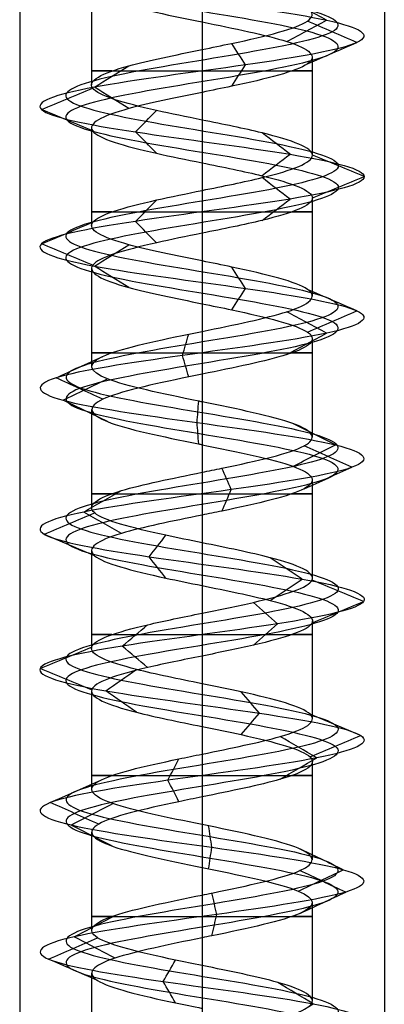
# Model space of a CAD drawing. Header units: millimetres. Extents: x -429 to 422, y -262 to 259.
# Tile 430 of 656: x -134 to -128, y 167 to 183. Entities that reach past the tile are written whole.
import ezdxf

# ---------------------------------------------------------------- set-up
doc = ezdxf.new("R2010")
doc.units = ezdxf.units.MM
doc.layers.add('Default', color=7, linetype='Continuous', true_color=0x000000)

msp = doc.modelspace()

# ---------------------------------------------------------------- linework, layer by layer
at = {"layer": 'Default', "color": 9, "true_color": 0xbebcba}
for p, q in [((-132.943, 183.794, 776.822), (-132.943, 182.18, 776.822)), ((-131.127, 183.214, 775.003), (-131.127, 181.601, 775.011)), ((-129.312, 182.634, 776.822), (-129.312, 181.022, 776.822)), ((-132.943, 181.475, 776.822), (-132.943, 179.862, 776.822)), ((-131.127, 180.896, 775.011), (-131.127, 179.283, 775.007)), ((-129.312, 180.318, 776.822), (-129.312, 178.704, 776.822)), ((-132.943, 179.159, 776.822), (-132.943, 177.544, 776.822)), ((-131.127, 178.579, 775.007), (-131.127, 176.964, 775.002)), ((-129.312, 178, 776.822), (-129.312, 176.385, 776.822)), ((-132.943, 176.84, 776.822), (-132.943, 175.224, 776.822)), ((-131.127, 176.26, 775.002), (-131.127, 174.646, 775.009)), ((-129.312, 175.68, 776.822), (-129.312, 174.067, 776.822)), ((-132.943, 174.52, 776.822), (-132.943, 172.907, 776.822)), ((-131.127, 173.942, 775.009), (-131.127, 172.328, 775.01)), ((-129.312, 173.362, 776.822), (-129.312, 171.75, 776.822)), ((-132.943, 172.203, 776.822), (-132.943, 170.589, 776.822)), ((-131.127, 171.624, 775.01), (-131.127, 170.01, 775.002)), ((-129.312, 171.046, 776.822), (-129.312, 169.43, 776.822)), ((-132.943, 169.886, 776.822), (-132.943, 168.27, 776.822)), ((-131.127, 169.306, 775.002), (-131.127, 167.691, 775.007)), ((-129.312, 168.726, 776.822), (-129.312, 167.113, 776.822)), ((-132.943, 167.566, 776.822), (-132.943, 165.953, 776.822))]:
    msp.add_line(p, q, dxfattribs=at)
at = {"layer": 'Default', "color": 9, "true_color": 0xbebcba, "extrusion": (0, -1, 0)}
for centre, start, end in [((-131.127, 776.822, -182.408), 144.7021, 270), ((-131.127, 776.822, -182.408), 270, 35.2305), ((-131.127, 776.822, -180.09), 144.6749, 270), ((-131.127, 776.822, -180.09), 270, 35.3467), ((-131.127, 776.822, -177.771), 144.755, 270), ((-131.127, 776.822, -177.771), 270, 35.4895), ((-131.127, 776.822, -175.453), 144.5029, 270), ((-131.127, 776.822, -175.453), 270, 35.2736), ((-131.127, 776.822, -173.135), 144.7143, 270), ((-131.127, 776.822, -173.135), 270, 35.2522), ((-131.127, 776.822, -170.817), 144.7115, 270), ((-131.127, 776.822, -170.817), 270, 35.4933), ((-131.127, 776.822, -168.499), 144.5221, 270), ((-131.127, 776.822, -168.499), 270, 35.342)]:
    msp.add_arc(centre, 1.816, start, end, dxfattribs=at)
at = {"layer": 'Default', "color": 9, "true_color": 0xbebcba}
for points, degree in [([(-131.127, 199.97, 774.583), (-130.383, 199.848, 774.583), (-128.908, 199.603, 775.383), (-128.713, 199.235, 777.91), (-130.73, 198.867, 779.438), (-133.108, 198.499, 778.577), (-133.677, 198.132, 776.111), (-131.915, 197.764, 774.296), (-129.433, 197.396, 774.789), (-128.5, 197.028, 777.141), (-129.969, 196.66, 779.202), (-132.497, 196.293, 779.087), (-133.773, 195.925, 776.902), (-132.631, 195.557, 774.644), (-130.115, 195.189, 774.377), (-128.524, 194.821, 776.345), (-129.313, 194.454, 778.749), (-131.761, 194.086, 779.392), (-133.629, 193.718, 777.686), (-133.211, 193.35, 775.19), (-130.888, 192.983, 774.187), (-128.784, 192.615, 775.592), (-128.822, 192.247, 778.122), (-130.968, 191.879, 779.464), (-133.259, 191.511, 778.391), (-133.602, 191.144, 775.884), (-131.683, 190.776, 774.235), (-129.256, 190.408, 774.951), (-128.54, 190.04, 777.378), (-130.189, 189.673, 779.297), (-132.696, 189.305, 778.954), (-133.769, 188.937, 776.662), (-132.428, 188.569, 774.517), (-129.897, 188.201, 774.479), (-128.492, 187.834, 776.583), (-129.495, 187.466, 778.906), (-131.991, 187.098, 779.324), (-133.697, 186.73, 777.456), (-133.054, 186.362, 775.008), (-130.65, 185.995, 774.219), (-128.682, 185.627, 775.809), (-128.949, 185.259, 778.326), (-131.207, 184.891, 779.468), (-133.392, 184.524, 778.191), (-133.507, 184.156, 775.664), (-131.446, 183.788, 774.195), (-129.094, 183.42, 775.128), (-128.601, 183.052, 777.61), (-130.417, 182.685, 779.372), (-132.882, 182.317, 778.803), (-133.744, 181.949, 776.424), (-132.214, 181.581, 774.409), (-129.69, 181.213, 774.6), (-128.481, 180.846, 776.822), (-129.69, 180.478, 779.045), (-132.214, 180.11, 779.236), (-133.744, 179.742, 777.22), (-132.882, 179.375, 774.841), (-130.417, 179.007, 774.273), (-128.601, 178.639, 776.035), (-129.094, 178.271, 778.517), (-131.446, 177.903, 779.449), (-133.507, 177.536, 777.981), (-133.392, 177.168, 775.453), (-131.207, 176.8, 774.177), (-128.949, 176.432, 775.319), (-128.682, 176.064, 777.835), (-130.65, 175.697, 779.425), (-133.054, 175.329, 778.636), (-133.697, 174.961, 776.189), (-131.991, 174.593, 774.32), (-129.495, 174.226, 774.739), (-128.492, 173.858, 777.062), (-129.897, 173.49, 779.166), (-132.428, 173.122, 779.127), (-133.769, 172.754, 776.982), (-132.696, 172.387, 774.691), (-130.189, 172.019, 774.348), (-128.54, 171.651, 776.267), (-129.256, 171.283, 778.694), (-131.683, 170.916, 779.41), (-133.602, 170.548, 777.761), (-133.259, 170.18, 775.254), (-130.968, 169.812, 774.181), (-128.822, 169.444, 775.522), (-128.784, 169.077, 778.052), (-130.888, 168.709, 779.458), (-133.211, 168.341, 778.454), (-133.629, 167.973, 775.959), (-131.761, 167.605, 774.253), (-129.313, 167.238, 774.895), (-128.524, 166.87, 777.299), (-130.115, 166.502, 779.267), (-132.631, 166.134, 779), (-133.773, 165.767, 776.742), (-132.497, 165.399, 774.557), (-129.969, 165.031, 774.443), (-128.5, 164.663, 776.503), (-129.433, 164.295, 778.855), (-131.915, 163.928, 779.349), (-133.677, 163.56, 777.533), (-133.108, 163.192, 775.067), (-130.73, 162.824, 774.206), (-128.713, 162.456, 775.735), (-128.908, 162.089, 778.262), (-130.383, 161.843, 779.062), (-131.127, 161.721, 779.062)], 3), ([(-131.127, 199.794, 774.156), (-130.242, 199.671, 774.156), (-128.485, 199.426, 775.109), (-128.253, 199.058, 778.116), (-130.654, 198.691, 779.936), (-133.485, 198.323, 778.912), (-134.162, 197.955, 775.976), (-132.064, 197.587, 773.815), (-129.111, 197.219, 774.402), (-128, 196.852, 777.202), (-129.748, 196.484, 779.655), (-132.757, 196.116, 779.518), (-134.276, 195.748, 776.917), (-132.917, 195.381, 774.23), (-129.922, 195.013, 773.912), (-128.029, 194.645, 776.254), (-128.968, 194.277, 779.116), (-131.881, 193.909, 779.881), (-134.105, 193.542, 777.85), (-133.607, 193.174, 774.879), (-130.842, 192.806, 773.685), (-128.338, 192.438, 775.358), (-128.384, 192.07, 778.37), (-130.937, 191.703, 779.967), (-133.665, 191.335, 778.689), (-134.073, 190.967, 775.705), (-131.789, 190.599, 773.742), (-128.9, 190.232, 774.595), (-128.047, 189.864, 777.483), (-130.01, 189.496, 779.768), (-132.994, 189.128, 779.36), (-134.272, 188.76, 776.632), (-132.675, 188.393, 774.078), (-129.663, 188.025, 774.033), (-127.99, 187.657, 776.537), (-129.185, 187.289, 779.302), (-132.155, 186.921, 779.8), (-134.186, 186.554, 777.576), (-133.421, 186.186, 774.663), (-130.56, 185.818, 773.724), (-128.217, 185.45, 775.617), (-128.535, 185.083, 778.612), (-131.223, 184.715, 779.971), (-133.823, 184.347, 778.452), (-133.96, 183.979, 775.443), (-131.507, 183.611, 773.695), (-128.707, 183.244, 774.805), (-128.12, 182.876, 777.759), (-130.281, 182.508, 779.857), (-133.216, 182.14, 779.18), (-134.242, 181.772, 776.348), (-132.42, 181.405, 773.95), (-129.417, 181.037, 774.177), (-127.977, 180.669, 776.822), (-129.417, 180.301, 779.468), (-132.42, 179.934, 779.695), (-134.242, 179.566, 777.296), (-133.216, 179.198, 774.464), (-130.281, 178.83, 773.788), (-128.12, 178.462, 775.885), (-128.707, 178.095, 778.839), (-131.507, 177.727, 779.949), (-133.96, 177.359, 778.201), (-133.823, 176.991, 775.193), (-131.223, 176.624, 773.673), (-128.535, 176.256, 775.033), (-128.217, 175.888, 778.028), (-130.56, 175.52, 779.921), (-133.421, 175.152, 778.981), (-134.186, 174.785, 776.068), (-132.155, 174.417, 773.844), (-129.185, 174.049, 774.342), (-127.99, 173.681, 777.107), (-129.663, 173.313, 779.612), (-132.675, 172.946, 779.566), (-134.272, 172.578, 777.012), (-132.994, 172.21, 774.285), (-130.01, 171.842, 773.877), (-128.047, 171.475, 776.161), (-128.9, 171.107, 779.05), (-131.789, 170.739, 779.902), (-134.073, 170.371, 777.939), (-133.665, 170.003, 774.955), (-130.937, 169.636, 773.678), (-128.384, 169.268, 775.275), (-128.338, 168.9, 778.286), (-130.842, 168.532, 779.959), (-133.607, 168.164, 778.765), (-134.105, 167.797, 775.795), (-131.881, 167.429, 773.764), (-128.968, 167.061, 774.528), (-128.029, 166.693, 777.39), (-129.922, 166.326, 779.733), (-132.917, 165.958, 779.415), (-134.276, 165.59, 776.727), (-132.757, 165.222, 774.126), (-129.748, 164.854, 773.99), (-128, 164.487, 776.442), (-129.111, 164.119, 779.242), (-132.064, 163.751, 779.83), (-134.162, 163.383, 777.668), (-133.485, 163.015, 774.733), (-130.654, 162.648, 773.709), (-128.253, 162.28, 775.528), (-128.485, 161.912, 778.535), (-130.242, 161.667, 779.488), (-131.127, 161.544, 779.488)], 3), ([(-131.127, 199.617, 774.583), (-130.383, 199.495, 774.583), (-128.908, 199.25, 775.383), (-128.713, 198.882, 777.909), (-130.73, 198.514, 779.438), (-133.108, 198.146, 778.577), (-133.677, 197.778, 776.111), (-131.915, 197.411, 774.296), (-129.433, 197.043, 774.789), (-128.5, 196.675, 777.141), (-129.969, 196.307, 779.202), (-132.497, 195.94, 779.087), (-133.773, 195.572, 776.902), (-132.631, 195.204, 774.644), (-130.115, 194.836, 774.377), (-128.524, 194.468, 776.345), (-129.313, 194.101, 778.749), (-131.761, 193.733, 779.392), (-133.629, 193.365, 777.686), (-133.211, 192.997, 775.19), (-130.888, 192.629, 774.187), (-128.784, 192.262, 775.592), (-128.822, 191.894, 778.122), (-130.968, 191.526, 779.464), (-133.259, 191.158, 778.391), (-133.602, 190.791, 775.884), (-131.683, 190.423, 774.235), (-129.256, 190.055, 774.951), (-128.54, 189.687, 777.378), (-130.189, 189.319, 779.297), (-132.696, 188.952, 778.954), (-133.769, 188.584, 776.662), (-132.427, 188.216, 774.517), (-129.898, 187.848, 774.479), (-128.492, 187.48, 776.583), (-129.495, 187.113, 778.905), (-131.991, 186.745, 779.324), (-133.697, 186.377, 777.456), (-133.054, 186.009, 775.008), (-130.65, 185.642, 774.219), (-128.682, 185.274, 775.809), (-128.949, 184.906, 778.326), (-131.207, 184.538, 779.468), (-133.392, 184.17, 778.191), (-133.507, 183.803, 775.664), (-131.446, 183.435, 774.195), (-129.094, 183.067, 775.128), (-128.601, 182.699, 777.61), (-130.417, 182.331, 779.372), (-132.882, 181.964, 778.803), (-133.744, 181.596, 776.424), (-132.214, 181.228, 774.409), (-129.69, 180.86, 774.6), (-128.481, 180.493, 776.822), (-129.69, 180.125, 779.045), (-132.214, 179.757, 779.236), (-133.744, 179.389, 777.22), (-132.882, 179.021, 774.841), (-130.417, 178.654, 774.273), (-128.601, 178.286, 776.035), (-129.094, 177.918, 778.517), (-131.446, 177.55, 779.449), (-133.507, 177.183, 777.981), (-133.392, 176.815, 775.453), (-131.207, 176.447, 774.177), (-128.949, 176.079, 775.319), (-128.682, 175.711, 777.835), (-130.65, 175.344, 779.425), (-133.054, 174.976, 778.636), (-133.697, 174.608, 776.189), (-131.991, 174.24, 774.32), (-129.495, 173.872, 774.739), (-128.492, 173.505, 777.062), (-129.898, 173.137, 779.166), (-132.427, 172.769, 779.127), (-133.769, 172.401, 776.982), (-132.696, 172.034, 774.691), (-130.189, 171.666, 774.348), (-128.54, 171.298, 776.267), (-129.256, 170.93, 778.694), (-131.683, 170.562, 779.41), (-133.602, 170.195, 777.761), (-133.259, 169.827, 775.254), (-130.968, 169.459, 774.181), (-128.822, 169.091, 775.522), (-128.784, 168.723, 778.052), (-130.888, 168.356, 779.458), (-133.211, 167.988, 778.454), (-133.629, 167.62, 775.959), (-131.761, 167.252, 774.253), (-129.313, 166.885, 774.895), (-128.524, 166.517, 777.299), (-130.115, 166.149, 779.267), (-132.631, 165.781, 779), (-133.773, 165.413, 776.742), (-132.497, 165.046, 774.557), (-129.969, 164.678, 774.443), (-128.5, 164.31, 776.503), (-129.433, 163.942, 778.855), (-131.915, 163.574, 779.349), (-133.677, 163.207, 777.533), (-133.108, 162.839, 775.067), (-130.73, 162.471, 774.206), (-128.713, 162.103, 775.735), (-128.908, 161.736, 778.262), (-130.383, 161.49, 779.062), (-131.127, 161.368, 779.062)], 3), ([(-131.127, 184.374, 778.638), (-131.127, 183.567, 778.638), (-131.127, 182.76, 778.638)], 2), ([(-129.076, 183.244, 775.113), (-129.294, 183.361, 775.294), (-129.512, 183.479, 775.476), (-129.731, 183.596, 775.658)], 3), ([(-129.73, 182.891, 775.658), (-129.512, 183.009, 775.476), (-129.294, 183.126, 775.294), (-129.076, 183.244, 775.113)], 3), ([(-128.578, 182.876, 777.617), (-128.849, 182.993, 777.532), (-129.12, 183.111, 777.448), (-129.391, 183.228, 777.363)], 3), ([(-129.391, 182.524, 777.363), (-129.12, 182.641, 777.448), (-128.849, 182.758, 777.532), (-128.578, 182.876, 777.617)], 3), ([(-130.41, 182.508, 779.394), (-130.487, 182.625, 779.121), (-130.563, 182.743, 778.848), (-130.639, 182.86, 778.575)], 3), ([(-132.898, 182.14, 778.821), (-132.71, 182.258, 778.609), (-132.522, 182.375, 778.396), (-132.334, 182.492, 778.184)], 3), ([(-130.639, 182.156, 778.575), (-130.563, 182.273, 778.848), (-130.486, 182.391, 779.121), (-130.41, 182.508, 779.394)], 3), ([(-133.767, 181.772, 776.42), (-133.487, 181.89, 776.463), (-133.207, 182.007, 776.506), (-132.927, 182.124, 776.548)], 3), ([(-132.334, 181.789, 778.184), (-132.522, 181.906, 778.397), (-132.71, 182.023, 778.609), (-132.898, 182.14, 778.821)], 3), ([(-131.127, 182.056, 778.638), (-131.127, 181.249, 778.638), (-131.127, 180.442, 778.638)], 2), ([(-132.927, 181.421, 776.548), (-133.207, 181.538, 776.506), (-133.487, 181.655, 776.463), (-133.767, 181.772, 776.42)], 3), ([(-132.223, 181.405, 774.387), (-132.107, 181.522, 774.646), (-131.991, 181.639, 774.904), (-131.874, 181.756, 775.162)], 3), ([(-131.874, 181.053, 775.162), (-131.991, 181.17, 774.904), (-132.107, 181.288, 774.646), (-132.223, 181.405, 774.387)], 3), ([(-129.678, 181.037, 774.58), (-129.831, 181.154, 774.818), (-129.985, 181.271, 775.056), (-130.139, 181.388, 775.293)], 3), ([(-130.139, 180.686, 775.293), (-129.985, 180.803, 775.056), (-129.831, 180.92, 774.818), (-129.678, 181.037, 774.58)], 3), ([(-128.457, 180.669, 776.822), (-128.74, 180.786, 776.822), (-129.023, 180.903, 776.822), (-129.307, 181.02, 776.822)], 3), ([(-129.678, 180.301, 779.065), (-129.831, 180.418, 778.827), (-129.985, 180.535, 778.589), (-130.139, 180.653, 778.351)], 3), ([(-129.307, 180.318, 776.822), (-129.023, 180.435, 776.822), (-128.74, 180.552, 776.822), (-128.457, 180.669, 776.822)], 3), ([(-132.223, 179.934, 779.257), (-132.107, 180.051, 778.999), (-131.991, 180.168, 778.741), (-131.875, 180.285, 778.482)], 3), ([(-130.139, 179.95, 778.351), (-129.985, 180.067, 778.589), (-129.831, 180.184, 778.827), (-129.678, 180.301, 779.065)], 3), ([(-133.767, 179.566, 777.224), (-133.487, 179.683, 777.181), (-133.206, 179.801, 777.139), (-132.925, 179.918, 777.096)], 3), ([(-131.875, 179.582, 778.482), (-131.991, 179.699, 778.741), (-132.107, 179.816, 778.999), (-132.223, 179.934, 779.257)], 3), ([(-131.127, 179.738, 778.638), (-131.127, 178.931, 778.638), (-131.127, 178.124, 778.638)], 2), ([(-132.926, 179.214, 777.096), (-133.207, 179.331, 777.139), (-133.487, 179.449, 777.181), (-133.767, 179.566, 777.224)], 3), ([(-132.898, 179.198, 774.823), (-132.71, 179.315, 775.036), (-132.521, 179.433, 775.249), (-132.333, 179.55, 775.461)], 3), ([(-132.334, 178.846, 775.461), (-132.522, 178.963, 775.248), (-132.71, 179.081, 775.036), (-132.898, 179.198, 774.823)], 3), ([(-130.41, 178.83, 774.25), (-130.487, 178.948, 774.523), (-130.563, 179.065, 774.797), (-130.639, 179.182, 775.07)], 3), ([(-130.639, 178.478, 775.07), (-130.563, 178.595, 774.797), (-130.487, 178.713, 774.524), (-130.41, 178.83, 774.25)], 3), ([(-128.578, 178.462, 776.028), (-128.849, 178.58, 776.112), (-129.12, 178.697, 776.197), (-129.391, 178.815, 776.281)], 3), ([(-129.076, 178.095, 778.532), (-129.294, 178.212, 778.35), (-129.513, 178.33, 778.168), (-129.731, 178.447, 777.986)], 3), ([(-129.392, 178.11, 776.281), (-129.12, 178.228, 776.197), (-128.849, 178.345, 776.112), (-128.578, 178.462, 776.028)], 3), ([(-131.449, 177.727, 779.473), (-131.415, 177.844, 779.191), (-131.381, 177.962, 778.909), (-131.346, 178.08, 778.626)], 3), ([(-129.731, 177.742, 777.986), (-129.513, 177.86, 778.168), (-129.294, 177.977, 778.35), (-129.076, 178.095, 778.532)], 3), ([(-133.528, 177.359, 777.991), (-133.273, 177.477, 777.867), (-133.017, 177.594, 777.742), (-132.761, 177.712, 777.618)], 3), ([(-131.346, 177.374, 778.626), (-131.381, 177.492, 778.908), (-131.415, 177.609, 779.191), (-131.449, 177.727, 779.473)], 3), ([(-131.127, 177.419, 778.638), (-131.127, 176.612, 778.638), (-131.127, 175.805, 778.638)], 2), ([(-132.761, 177.006, 777.618), (-133.017, 177.124, 777.742), (-133.273, 177.242, 777.867), (-133.528, 177.359, 777.991)], 3), ([(-133.413, 176.991, 775.441), (-133.169, 177.109, 775.588), (-132.926, 177.226, 775.735), (-132.683, 177.344, 775.882)], 3), ([(-132.683, 176.639, 775.882), (-132.926, 176.756, 775.735), (-133.169, 176.874, 775.588), (-133.413, 176.991, 775.441)], 3), ([(-131.208, 176.624, 774.153), (-131.199, 176.741, 774.437), (-131.191, 176.859, 774.721), (-131.182, 176.976, 775.005)], 3), ([(-131.182, 176.271, 775.005), (-131.191, 176.388, 774.721), (-131.199, 176.506, 774.437), (-131.208, 176.624, 774.153)], 3), ([(-128.93, 176.256, 775.305), (-129.164, 176.373, 775.467), (-129.398, 176.491, 775.628), (-129.631, 176.608, 775.79)], 3), ([(-129.631, 175.903, 775.79), (-129.398, 176.021, 775.628), (-129.164, 176.138, 775.467), (-128.93, 176.256, 775.305)], 3), ([(-128.66, 175.888, 777.844), (-128.923, 176.005, 777.735), (-129.185, 176.123, 777.627), (-129.448, 176.24, 777.518)], 3), ([(-130.646, 175.52, 779.449), (-130.697, 175.638, 779.169), (-130.748, 175.755, 778.89), (-130.8, 175.873, 778.61)], 3), ([(-129.448, 175.535, 777.518), (-129.185, 175.653, 777.627), (-128.923, 175.77, 777.735), (-128.66, 175.888, 777.844)], 3), ([(-133.072, 175.152, 778.652), (-132.865, 175.27, 778.458), (-132.658, 175.387, 778.263), (-132.451, 175.505, 778.069)], 3), ([(-130.8, 175.168, 778.611), (-130.748, 175.285, 778.89), (-130.697, 175.403, 779.169), (-130.646, 175.52, 779.449)], 3), ([(-133.72, 174.785, 776.183), (-133.445, 174.902, 776.251), (-133.169, 175.019, 776.319), (-132.893, 175.137, 776.387)], 3), ([(-132.452, 174.8, 778.069), (-132.658, 174.918, 778.263), (-132.865, 175.035, 778.458), (-133.072, 175.152, 778.652)], 3), ([(-131.127, 175.101, 778.638), (-131.127, 174.294, 778.638), (-131.127, 173.487, 778.638)], 2), ([(-132.894, 174.433, 776.387), (-133.169, 174.55, 776.319), (-133.445, 174.667, 776.251), (-133.72, 174.785, 776.183)], 3), ([(-131.998, 174.417, 774.298), (-131.906, 174.534, 774.566), (-131.813, 174.651, 774.834), (-131.721, 174.769, 775.102)], 3), ([(-131.721, 174.065, 775.102), (-131.813, 174.182, 774.834), (-131.906, 174.3, 774.566), (-131.998, 174.417, 774.298)], 3), ([(-129.481, 174.049, 774.72), (-129.655, 174.166, 774.943), (-129.83, 174.283, 775.166), (-130.005, 174.401, 775.39)], 3), ([(-130.005, 173.697, 775.389), (-129.83, 173.815, 775.166), (-129.655, 173.932, 774.943), (-129.481, 174.049, 774.72)], 3), ([(-128.468, 173.681, 777.064), (-128.75, 173.798, 777.038), (-129.032, 173.915, 777.013), (-129.314, 174.033, 776.987)], 3), ([(-129.886, 173.313, 779.187), (-130.018, 173.43, 778.936), (-130.15, 173.548, 778.685), (-130.281, 173.665, 778.435)], 3), ([(-129.314, 173.33, 776.987), (-129.032, 173.447, 777.013), (-128.75, 173.564, 777.038), (-128.468, 173.681, 777.064)], 3), ([(-132.439, 172.946, 779.148), (-132.3, 173.063, 778.902), (-132.161, 173.18, 778.655), (-132.022, 173.297, 778.408)], 3), ([(-130.281, 172.962, 778.435), (-130.15, 173.079, 778.685), (-130.018, 173.196, 778.936), (-129.886, 173.313, 779.187)], 3), ([(-133.793, 172.578, 776.983), (-133.51, 172.695, 776.966), (-133.227, 172.812, 776.949), (-132.945, 172.929, 776.932)], 3), ([(-132.022, 172.595, 778.408), (-132.161, 172.712, 778.655), (-132.3, 172.829, 778.902), (-132.439, 172.946, 779.148)], 3), ([(-131.127, 172.783, 778.638), (-131.127, 171.976, 778.638), (-131.127, 171.169, 778.638)], 2), ([(-132.945, 172.227, 776.932), (-133.227, 172.344, 776.949), (-133.51, 172.461, 776.966), (-133.793, 172.578, 776.983)], 3), ([(-132.71, 172.21, 774.671), (-132.542, 172.327, 774.9), (-132.374, 172.444, 775.128), (-132.206, 172.562, 775.356)], 3), ([(-132.206, 171.859, 775.356), (-132.374, 171.976, 775.128), (-132.542, 172.093, 774.9), (-132.71, 172.21, 774.671)], 3), ([(-130.181, 171.842, 774.325), (-130.281, 171.96, 774.591), (-130.382, 172.077, 774.856), (-130.482, 172.194, 775.121)], 3), ([(-130.482, 171.491, 775.121), (-130.382, 171.608, 774.856), (-130.281, 171.725, 774.591), (-130.181, 171.842, 774.325)], 3), ([(-128.517, 171.475, 776.262), (-128.794, 171.592, 776.321), (-129.071, 171.709, 776.381), (-129.348, 171.826, 776.44)], 3), ([(-129.239, 171.107, 778.71), (-129.44, 171.224, 778.51), (-129.641, 171.341, 778.309), (-129.841, 171.459, 778.108)], 3), ([(-129.349, 171.123, 776.44), (-129.071, 171.24, 776.381), (-128.794, 171.357, 776.321), (-128.517, 171.475, 776.262)], 3), ([(-131.688, 170.739, 779.433), (-131.628, 170.856, 779.155), (-131.569, 170.974, 778.878), (-131.509, 171.091, 778.6)], 3), ([(-129.841, 170.755, 778.108), (-129.641, 170.872, 778.309), (-129.44, 170.989, 778.51), (-129.239, 171.107, 778.71)], 3), ([(-131.509, 170.387, 778.6), (-131.569, 170.504, 778.878), (-131.628, 170.622, 779.155), (-131.688, 170.739, 779.433)], 3), ([(-133.624, 170.371, 777.769), (-133.359, 170.489, 777.668), (-133.093, 170.606, 777.568), (-132.828, 170.723, 777.467)], 3), ([(-131.127, 170.465, 778.638), (-131.127, 169.658, 778.638), (-131.127, 168.851, 778.638)], 2), ([(-132.827, 170.019, 777.467), (-133.093, 170.136, 777.568), (-133.359, 170.254, 777.668), (-133.624, 170.371, 777.769)], 3), ([(-133.278, 170.003, 775.24), (-133.049, 170.121, 775.408), (-132.821, 170.238, 775.576), (-132.592, 170.356, 775.745)], 3), ([(-132.592, 169.651, 775.745), (-132.82, 169.768, 775.576), (-133.049, 169.886, 775.408), (-133.278, 170.003, 775.24)], 3), ([(-130.966, 169.636, 774.157), (-130.983, 169.753, 774.44), (-131, 169.871, 774.724), (-131.018, 169.988, 775.008)], 3), ([(-131.018, 169.283, 775.008), (-131, 169.401, 774.724), (-130.983, 169.518, 774.441), (-130.966, 169.636, 774.157)], 3), ([(-128.802, 169.268, 775.51), (-129.049, 169.385, 775.65), (-129.297, 169.503, 775.79), (-129.544, 169.621, 775.929)], 3), ([(-129.544, 168.915, 775.929), (-129.297, 169.033, 775.79), (-129.049, 169.15, 775.65), (-128.802, 169.268, 775.51)], 3), ([(-128.763, 168.9, 778.063), (-129.015, 169.018, 777.931), (-129.267, 169.135, 777.799), (-129.518, 169.253, 777.667)], 3), ([(-130.886, 168.532, 779.482), (-130.911, 168.65, 779.198), (-130.937, 168.768, 778.915), (-130.963, 168.885, 778.632)], 3), ([(-129.518, 168.547, 777.667), (-129.267, 168.665, 777.799), (-129.015, 168.782, 777.931), (-128.763, 168.9, 778.063)], 3), ([(-133.229, 168.164, 778.469), (-133.006, 168.282, 778.294), (-132.782, 168.4, 778.118), (-132.558, 168.517, 777.943)], 3), ([(-130.963, 168.179, 778.632), (-130.937, 168.297, 778.915), (-130.911, 168.415, 779.198), (-130.886, 168.532, 779.482)], 3), ([(-133.652, 167.797, 775.951), (-133.383, 167.914, 776.044), (-133.115, 168.031, 776.136), (-132.847, 168.149, 776.229)], 3), ([(-132.558, 167.812, 777.943), (-132.782, 167.929, 778.118), (-133.006, 168.047, 778.294), (-133.229, 168.164, 778.469)], 3), ([(-131.127, 168.147, 778.638), (-131.127, 167.34, 778.638), (-131.127, 166.533, 778.638)], 2), ([(-132.846, 167.444, 776.229), (-133.114, 167.562, 776.137), (-133.383, 167.679, 776.044), (-133.652, 167.797, 775.951)], 3), ([(-131.766, 167.429, 774.23), (-131.699, 167.546, 774.505), (-131.631, 167.664, 774.781), (-131.563, 167.781, 775.056)], 3), ([(-131.563, 167.077, 775.057), (-131.631, 167.194, 774.781), (-131.698, 167.311, 774.505), (-131.766, 167.429, 774.23)], 3), ([(-129.297, 167.061, 774.878), (-129.492, 167.179, 775.085), (-129.686, 167.296, 775.292), (-129.881, 167.413, 775.498)], 3), ([(-129.881, 166.709, 775.498), (-129.686, 166.826, 775.291), (-129.492, 166.944, 775.085), (-129.297, 167.061, 774.878)], 3)]:
    msp.add_open_spline(points, degree=degree, dxfattribs=at)
at = {"layer": 'Default'}
for points in [[(-134.127, 195.065, 776.822), (-134.127, 172.565, 776.822), (-134.127, 150.065, 776.822)], [(-131.127, 195.065, 779.822), (-131.127, 172.565, 779.822), (-131.127, 150.065, 779.822)], [(-131.127, 195.065, 773.822), (-131.127, 172.565, 773.822), (-131.127, 150.065, 773.822)], [(-128.127, 195.065, 776.822), (-128.127, 172.565, 776.822), (-128.127, 150.065, 776.822)]]:
    msp.add_open_spline(points, degree=2, dxfattribs=at)
at = {"layer": 'Default', "color": 9, "true_color": 0xbebcba}
for points, knots in [([(-131.127, 184.374, 778.638), (-131.146, 184.37, 778.638), (-131.765, 184.244, 778.63), (-132.964, 183.995, 777.93), (-133.057, 183.627, 775.881), (-131.875, 183.367, 775.039), (-131.201, 183.229, 775.003), (-131.127, 183.214, 775.003)], [-16.737468, -16.737468, -16.737468, -16.737468, -16.657, -14.001537, -11.346073, -8.690609, -8.366026, -8.366026, -8.366026, -8.366026]), ([(-131.127, 182.76, 778.638), (-130.963, 182.793, 778.639), (-130.798, 182.827, 778.619), (-130.641, 182.86, 778.575), (-130.062, 182.983, 778.413), (-129.571, 183.105, 777.937), (-129.392, 183.228, 777.363), (-129.213, 183.351, 776.79), (-129.347, 183.473, 776.119), (-129.731, 183.596, 775.657), (-130.069, 183.703, 775.252), (-130.599, 183.811, 775.008), (-131.127, 183.919, 775.003)], [-15.63939, -15.63939, -15.63939, -15.63939, -14.986777, -14.986777, -14.986777, -12.500257, -12.500257, -12.500257, -10.013878, -10.013878, -10.013878, -7.832008, -7.832008, -7.832008, -7.832008]), ([(-131.127, 183.214, 775.003), (-130.599, 183.107, 775.008), (-129.464, 182.877, 775.53), (-129.08, 182.524, 777.461), (-130.196, 182.245, 778.543), (-130.963, 182.089, 778.639), (-131.127, 182.056, 778.638)], [-8.366026, -8.366026, -8.366026, -8.366026, -6.035145, -3.379681, -0.724217, 0, 0, 0, 0]), ([(-131.127, 181.601, 775.011), (-131.385, 181.653, 775.01), (-131.641, 181.705, 775.061), (-131.874, 181.757, 775.165), (-132.422, 181.879, 775.412), (-132.835, 182.002, 775.956), (-132.926, 182.125, 776.55), (-133.016, 182.247, 777.143), (-132.783, 182.37, 777.786), (-132.334, 182.492, 778.185), (-132.007, 182.581, 778.474), (-131.566, 182.67, 778.634), (-131.127, 182.76, 778.638)], [-7.800135, -7.800135, -7.800135, -7.800135, -6.744518, -6.744518, -6.744518, -4.258999, -4.258999, -4.258999, -1.773551, -1.773551, -1.773551, 0, 0, 0, 0]), ([(-131.127, 182.056, 778.638), (-131.566, 181.966, 778.634), (-132.614, 181.755, 778.253), (-133.249, 181.42, 776.501), (-132.246, 181.123, 775.18), (-131.385, 180.949, 775.01), (-131.127, 180.896, 775.011)], [-16.6743, -16.6743, -16.6743, -16.6743, -14.752232, -12.106272, -9.460311, -8.336702, -8.336702, -8.336702, -8.336702]), ([(-131.127, 180.442, 778.638), (-130.779, 180.512, 778.637), (-130.43, 180.583, 778.54), (-130.14, 180.653, 778.352), (-129.635, 180.776, 778.026), (-129.309, 180.899, 777.425), (-129.309, 181.021, 776.824), (-129.309, 181.144, 776.224), (-129.635, 181.266, 775.623), (-130.14, 181.389, 775.297), (-130.43, 181.46, 775.109), (-130.779, 181.53, 775.012), (-131.127, 181.601, 775.011)], [-15.596644, -15.596644, -15.596644, -15.596644, -14.202599, -14.202599, -14.202599, -11.716491, -11.716491, -11.716491, -9.230365, -9.230365, -9.230365, -7.800135, -7.800135, -7.800135, -7.800135]), ([(-131.127, 180.896, 775.011), (-130.779, 180.826, 775.012), (-129.824, 180.633, 775.277), (-128.982, 180.317, 776.824), (-129.824, 180.001, 778.372), (-130.779, 179.808, 778.637), (-131.127, 179.738, 778.638)], [-8.336702, -8.336702, -8.336702, -8.336702, -6.814351, -4.168391, -1.52243, 0, 0, 0, 0]), ([(-131.127, 179.283, 775.007), (-131.566, 179.372, 775.012), (-132.007, 179.461, 775.172), (-132.333, 179.55, 775.462), (-132.783, 179.673, 775.86), (-133.015, 179.795, 776.503), (-132.925, 179.918, 777.098), (-132.835, 180.04, 777.692), (-132.421, 180.163, 778.236), (-131.873, 180.286, 778.483), (-131.641, 180.338, 778.588), (-131.384, 180.39, 778.639), (-131.127, 180.442, 778.638)], [-7.799216, -7.799216, -7.799216, -7.799216, -5.994064, -5.994064, -5.994064, -3.50751, -3.50751, -3.50751, -1.020957, -1.020957, -1.020957, 0, 0, 0, 0]), ([(-131.127, 179.738, 778.638), (-131.384, 179.686, 778.639), (-132.246, 179.511, 778.468), (-133.248, 179.214, 777.147), (-132.614, 178.879, 775.393), (-131.566, 178.668, 775.012), (-131.127, 178.579, 775.007)], [-16.700027, -16.700027, -16.700027, -16.700027, -15.575873, -12.926078, -10.276284, -8.352092, -8.352092, -8.352092, -8.352092]), ([(-131.127, 178.124, 778.638), (-130.599, 178.231, 778.634), (-130.068, 178.339, 778.39), (-129.73, 178.447, 777.985), (-129.345, 178.569, 777.524), (-129.212, 178.692, 776.854), (-129.391, 178.815, 776.281), (-129.569, 178.937, 775.707), (-130.06, 179.06, 775.231), (-130.639, 179.182, 775.07), (-130.797, 179.216, 775.026), (-130.962, 179.249, 775.006), (-131.127, 179.283, 775.007)], [-15.613516, -15.613516, -15.613516, -15.613516, -13.450016, -13.450016, -13.450016, -10.965036, -10.965036, -10.965036, -8.479929, -8.479929, -8.479929, -7.799216, -7.799216, -7.799216, -7.799216]), ([(-131.127, 178.579, 775.007), (-130.962, 178.545, 775.006), (-130.194, 178.389, 775.101), (-129.079, 178.11, 776.183), (-129.463, 177.758, 778.113), (-130.599, 177.527, 778.634), (-131.127, 177.419, 778.638)], [-8.352092, -8.352092, -8.352092, -8.352092, -7.626489, -4.976694, -2.3269, 0, 0, 0, 0]), ([(-131.127, 176.964, 775.002), (-131.146, 176.968, 775.002), (-131.164, 176.972, 775.002), (-131.182, 176.976, 775.003), (-131.783, 177.098, 775.021), (-132.373, 177.221, 775.366), (-132.684, 177.343, 775.88), (-132.994, 177.466, 776.394), (-133.025, 177.589, 777.077), (-132.762, 177.711, 777.617), (-132.499, 177.834, 778.157), (-131.942, 177.956, 778.554), (-131.345, 178.079, 778.626), (-131.273, 178.094, 778.635), (-131.2, 178.109, 778.639), (-131.127, 178.124, 778.638)], [-7.821874, -7.821874, -7.821874, -7.821874, -7.745852, -7.745852, -7.745852, -5.260587, -5.260587, -5.260587, -2.774999, -2.774999, -2.774999, -0.288897, -0.288897, -0.288897, 0, 0, 0, 0]), ([(-131.127, 177.419, 778.638), (-131.2, 177.405, 778.639), (-131.874, 177.267, 778.602), (-133.056, 177.007, 777.76), (-132.963, 176.639, 775.711), (-131.765, 176.39, 775.01), (-131.146, 176.264, 775.002), (-131.127, 176.26, 775.002)], [-16.732463, -16.732463, -16.732463, -16.732463, -16.410685, -13.756016, -11.101346, -8.446676, -8.365482, -8.365482, -8.365482, -8.365482]), ([(-131.127, 175.805, 778.638), (-131.018, 175.828, 778.639), (-130.908, 175.85, 778.63), (-130.801, 175.872, 778.61), (-130.21, 175.995, 778.502), (-129.678, 176.117, 778.072), (-129.448, 176.24, 777.517), (-129.218, 176.363, 776.962), (-129.29, 176.485, 776.282), (-129.631, 176.608, 775.788), (-129.962, 176.727, 775.308), (-130.545, 176.845, 775.004), (-131.127, 176.964, 775.002)], [-15.637448, -15.637448, -15.637448, -15.637448, -15.20352, -15.20352, -15.20352, -12.717212, -12.717212, -12.717212, -10.231282, -10.231282, -10.231282, -7.821874, -7.821874, -7.821874, -7.821874]), ([(-131.127, 176.26, 775.002), (-130.545, 176.141, 775.004), (-129.36, 175.9, 775.623), (-129.146, 175.536, 777.642), (-130.307, 175.268, 778.58), (-131.018, 175.123, 778.639), (-131.127, 175.101, 778.638)], [-8.365482, -8.365482, -8.365482, -8.365482, -5.792006, -3.137337, -0.482667, 0, 0, 0, 0]), ([(-131.127, 174.646, 775.009), (-131.329, 174.687, 775.007), (-131.531, 174.728, 775.038), (-131.721, 174.769, 775.104), (-132.289, 174.891, 775.299), (-132.75, 175.014, 775.804), (-132.893, 175.137, 776.387), (-133.037, 175.259, 776.97), (-132.864, 175.382, 777.631), (-132.452, 175.504, 778.068), (-132.115, 175.605, 778.426), (-131.62, 175.705, 778.633), (-131.127, 175.805, 778.638)], [-7.807043, -7.807043, -7.807043, -7.807043, -6.976358, -6.976358, -6.976358, -4.491104, -4.491104, -4.491104, -2.005998, -2.005998, -2.005998, 0, 0, 0, 0]), ([(-131.127, 175.101, 778.638), (-131.62, 175.001, 778.633), (-132.722, 174.778, 778.172), (-133.211, 174.433, 776.309), (-132.135, 174.146, 775.131), (-131.329, 173.983, 775.007), (-131.127, 173.942, 775.009)], [-16.686845, -16.686845, -16.686845, -16.686845, -14.522661, -11.874883, -9.227105, -8.342327, -8.342327, -8.342327, -8.342327]), ([(-131.127, 173.487, 778.638), (-130.834, 173.547, 778.638), (-130.54, 173.606, 778.571), (-130.282, 173.666, 778.435), (-129.75, 173.788, 778.156), (-129.37, 173.911, 777.587), (-129.316, 174.033, 776.989), (-129.262, 174.156, 776.39), (-129.533, 174.278, 775.762), (-130.006, 174.401, 775.392), (-130.321, 174.483, 775.145), (-130.725, 174.564, 775.012), (-131.127, 174.646, 775.009)], [-15.604917, -15.604917, -15.604917, -15.604917, -14.435106, -14.435106, -14.435106, -11.948704, -11.948704, -11.948704, -9.462258, -9.462258, -9.462258, -7.807043, -7.807043, -7.807043, -7.807043]), ([(-131.127, 173.942, 775.009), (-130.725, 173.86, 775.012), (-129.714, 173.656, 775.344), (-128.991, 173.329, 777.018), (-129.935, 173.025, 778.432), (-130.834, 172.842, 778.638), (-131.127, 172.783, 778.638)], [-8.342327, -8.342327, -8.342327, -8.342327, -6.579327, -3.931549, -1.283771, 0, 0, 0, 0]), ([(-131.127, 172.328, 775.01), (-131.512, 172.406, 775.012), (-131.898, 172.484, 775.132), (-132.205, 172.562, 775.359), (-132.689, 172.685, 775.715), (-132.979, 172.807, 776.334), (-132.943, 172.93, 776.934), (-132.907, 173.053, 777.534), (-132.544, 173.175, 778.114), (-132.021, 173.298, 778.409), (-131.751, 173.361, 778.561), (-131.439, 173.424, 778.638), (-131.127, 173.487, 778.638)], [-7.797326, -7.797326, -7.797326, -7.797326, -6.217085, -6.217085, -6.217085, -3.730727, -3.730727, -3.730727, -1.244416, -1.244416, -1.244416, 0, 0, 0, 0]), ([(-131.127, 172.783, 778.638), (-131.439, 172.72, 778.638), (-132.357, 172.534, 778.413), (-133.269, 172.226, 776.954), (-132.505, 171.903, 775.321), (-131.512, 171.702, 775.012), (-131.127, 171.624, 775.01)], [-16.681719, -16.681719, -16.681719, -16.681719, -15.318312, -12.671297, -10.024281, -8.341619, -8.341619, -8.341619, -8.341619]), ([(-131.127, 171.169, 778.638), (-130.653, 171.266, 778.633), (-130.175, 171.362, 778.443), (-129.841, 171.459, 778.108), (-129.416, 171.581, 777.684), (-129.223, 171.704, 777.028), (-129.349, 171.827, 776.441), (-129.475, 171.949, 775.854), (-129.921, 172.072, 775.335), (-130.482, 172.194, 775.123), (-130.687, 172.239, 775.045), (-130.907, 172.284, 775.008), (-131.127, 172.328, 775.01)], [-15.601562, -15.601562, -15.601562, -15.601562, -13.67352, -13.67352, -13.67352, -11.188318, -11.188318, -11.188318, -8.70298, -8.70298, -8.70298, -7.797326, -7.797326, -7.797326, -7.797326]), ([(-131.127, 171.624, 775.01), (-130.907, 171.58, 775.008), (-130.083, 171.412, 775.147), (-129.029, 171.122, 776.372), (-129.569, 170.781, 778.2), (-130.653, 170.562, 778.633), (-131.127, 170.465, 778.638)], [-8.341619, -8.341619, -8.341619, -8.341619, -7.377266, -4.730251, -2.083235, 0, 0, 0, 0]), ([(-131.127, 170.01, 775.002), (-131.691, 170.125, 775.005), (-132.258, 170.24, 775.289), (-132.592, 170.355, 775.743), (-132.948, 170.478, 776.227), (-133.04, 170.601, 776.905), (-132.827, 170.723, 777.466), (-132.614, 170.846, 778.028), (-132.095, 170.968, 778.474), (-131.508, 171.091, 778.6), (-131.383, 171.117, 778.627), (-131.255, 171.143, 778.639), (-131.127, 171.169, 778.638)], [-7.812655, -7.812655, -7.812655, -7.812655, -5.479147, -5.479147, -5.479147, -2.993053, -2.993053, -2.993053, -0.506657, -0.506657, -0.506657, 0, 0, 0, 0]), ([(-131.127, 170.465, 778.638), (-131.255, 170.439, 778.639), (-131.985, 170.29, 778.569), (-133.133, 170.019, 777.582), (-132.861, 169.659, 775.591), (-131.691, 169.421, 775.005), (-131.127, 169.306, 775.002)], [-16.733472, -16.733472, -16.733472, -16.733472, -16.170327, -13.515497, -10.860667, -8.36821, -8.36821, -8.36821, -8.36821]), ([(-131.127, 168.851, 778.638), (-131.073, 168.862, 778.638), (-131.018, 168.873, 778.636), (-130.964, 168.884, 778.631), (-130.365, 169.007, 778.577), (-129.797, 169.13, 778.197), (-129.517, 169.252, 777.665), (-129.238, 169.375, 777.134), (-129.248, 169.497, 776.45), (-129.543, 169.62, 775.927), (-129.838, 169.742, 775.404), (-130.418, 169.865, 775.041), (-131.017, 169.988, 775.005), (-131.054, 169.995, 775.003), (-131.091, 170.003, 775.002), (-131.127, 170.01, 775.002)], [-15.637844, -15.637844, -15.637844, -15.637844, -15.421283, -15.421283, -15.421283, -12.935291, -12.935291, -12.935291, -10.449867, -10.449867, -10.449867, -7.964668, -7.964668, -7.964668, -7.812655, -7.812655, -7.812655, -7.812655]), ([(-131.127, 169.306, 775.002), (-131.091, 169.299, 775.002), (-130.453, 169.168, 775.019), (-129.258, 168.916, 775.766), (-129.228, 168.548, 777.817), (-130.417, 168.292, 778.612), (-131.073, 168.158, 778.638), (-131.127, 168.147, 778.638)], [-8.36821, -8.36821, -8.36821, -8.36821, -8.205837, -5.551007, -2.896178, -0.241348, 0, 0, 0, 0]), ([(-131.127, 167.691, 775.007), (-131.274, 167.721, 775.005), (-131.421, 167.751, 775.021), (-131.563, 167.781, 775.056), (-132.146, 167.904, 775.2), (-132.651, 168.026, 775.66), (-132.847, 168.149, 776.228), (-133.043, 168.271, 776.796), (-132.93, 168.394, 777.47), (-132.559, 168.517, 777.942), (-132.223, 168.628, 778.372), (-131.674, 168.739, 778.635), (-131.127, 168.851, 778.638)], [-7.818708, -7.818708, -7.818708, -7.818708, -7.213111, -7.213111, -7.213111, -4.728044, -4.728044, -4.728044, -2.243093, -2.243093, -2.243093, 0, 0, 0, 0]), ([(-131.127, 168.147, 778.638), (-131.674, 168.035, 778.635), (-132.827, 167.801, 778.082), (-133.156, 167.445, 776.121), (-132.023, 167.17, 775.087), (-131.274, 167.017, 775.005), (-131.127, 166.987, 775.007)], [-16.708333, -16.708333, -16.708333, -16.708333, -14.299639, -11.648583, -8.997526, -8.351683, -8.351683, -8.351683, -8.351683]), ([(-131.127, 166.533, 778.638), (-130.889, 166.581, 778.639), (-130.651, 166.629, 778.595), (-130.432, 166.678, 778.505), (-129.877, 166.8, 778.275), (-129.447, 166.923, 777.743), (-129.339, 167.045, 777.151), (-129.231, 167.168, 776.56), (-129.444, 167.291, 775.91), (-129.881, 167.413, 775.498), (-130.212, 167.506, 775.187), (-130.671, 167.599, 775.011), (-131.127, 167.691, 775.007)], [-15.618997, -15.618997, -15.618997, -15.618997, -14.672133, -14.672133, -14.672133, -12.185539, -12.185539, -12.185539, -9.698961, -9.698961, -9.698961, -7.818708, -7.818708, -7.818708, -7.818708])]:
    msp.add_open_spline(points, degree=3, knots=knots, dxfattribs=at)

doc.saveas('drawing.dxf')
